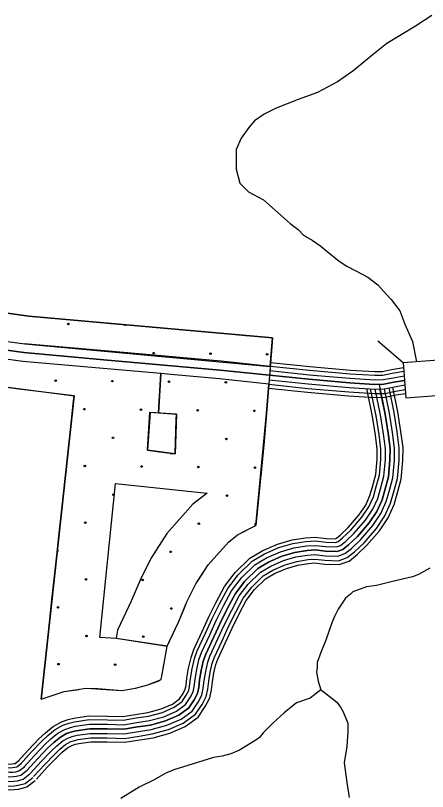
# Model space of a CAD drawing. Extents: x 1788175 to 1969470, y 584502 to 738744.
# Drawn here: x 1894661 to 1897454, y 669612 to 674874 of the extents above; entities that cross this region are included whole.
import ezdxf

# ---------------------------------------------------------------- set-up
doc = ezdxf.new("R2010")
doc.units = 0
for name, color, linetype in [('DESIGN - EROSION CONTROL - Devices', 7, 'Continuous'), ('DESIGN - SCRATCH - User 1', 7, 'Continuous'), ('DESIGN - TRANSPORTATION - Text', 7, 'Continuous'), ('SURVEY - DRAINAGE - Area Shapes', 7, 'Continuous'), ('SURVEY - DRAINAGE - Storm Sewer', 7, 'Continuous'), ('SURVEY - TRANSPORTATION - Roads', 7, 'Continuous'), ('SURVEY - VEGETATION - Features with Text', 7, 'Continuous')]:
    doc.layers.add(name, color=color, linetype=linetype)

msp = doc.modelspace()

# ---------------------------------------------------------------- linework, layer by layer
at = {"layer": 'DESIGN - EROSION CONTROL - Devices'}
msp.add_lwpolyline([(1896388.2, 672495.1), (1896055.2, 672529.7), (1895265.6, 672599.5), (1894721.5, 672648.5)], dxfattribs=at)
for centre in [(1895019.5, 672782.4), (1895598.2, 672584.5), (1895982.7, 672580.8), (1896367.3, 672577), (1894933.1, 672398.6), (1895317.7, 672394.9), (1895702.2, 672391.1), (1896086.8, 672387.4), (1895127.3, 672204.5), (1895511.8, 672200.7), (1895896.4, 672197), (1896280.9, 672193.3), (1895321.4, 672010.3), (1896090.5, 672002.8), (1895131, 671819.9), (1895515.6, 671816.2), (1895900.1, 671812.4), (1896284.7, 671808.7), (1895325.2, 671625.8), (1896094.3, 671618.3), (1895134.7, 671435.3), (1895903.8, 671427.9), (1895713.4, 671237.5), (1895138.5, 671050.8), (1895523, 671047.1), (1894948.1, 670860.4), (1895717.2, 670852.9), (1895142.2, 670666.2), (1895526.8, 670662.5), (1894951.8, 670475.8), (1895336.4, 670472.1)]:
    msp.add_circle(centre, 5.28, dxfattribs=at)
for centre, start, end in [((1895404.1, 672778.7), 183.0099, 346.7686), ((1896288.4, 671424.1), 64.1238, 284.9472), ((1894944.3, 671244.9), 262.7314, 84.8268)]:
    msp.add_arc(centre, 5.28, start, end, dxfattribs=at)
at = {"layer": 'DESIGN - SCRATCH - User 1'}
for p, q in [((1894724.3, 672648.2), (1896388.2, 672495.1)), ((1895232.2, 670657.2), (1895338.8, 671700.5))]:
    msp.add_line(p, q, dxfattribs=at)
for points in [[(1896388.2, 672495.1), (1896404.1, 672688.5), (1894750, 672836.4), (1894750, 672836.4), (1894181.1, 672914.1), (1893803.4, 672943.9), (1893646.2, 672977.2), (1893503.4, 672995.5), (1893309.5, 672987.1), (1893202, 672955.7), (1893060.8, 672891.6), (1892847.2, 672804.1), (1892485.8, 672673.9), (1892131.7, 672576), (1891844.2, 672510.7), (1891702.5, 672524.5), (1891334.4, 672548.4), (1891360.3, 673087.3), (1891599.8, 673046.2), (1891629.9, 673127.5), (1892036.7, 673069.4), (1892093.8, 673526.9), (1891269.7, 673662.5)], [(1891125.9, 672085.5), (1891095.5, 672169.4), (1891242.1, 672256.8), (1891436.2, 672327.1), (1891512.4, 672346.4), (1891683.9, 672335.3), (1891784.4, 672322), (1891848.3, 672320.5), (1891908, 672324.5), (1891981.8, 672337.9), (1892180.8, 672392.4), (1892415, 672453.5), (1892545.8, 672493.5), (1892915.5, 672626.7), (1893136.1, 672717.1), (1893268.3, 672777.1), (1893347.1, 672800.2), (1893412.1, 672807.5), (1893489.1, 672805.7), (1893614.4, 672789.7), (1893778.1, 672755.1), (1893900.2, 672748), (1894159.9, 672725.2), (1894724.3, 672648.2)], [(1894710.8, 672528.9), (1894146.6, 672605.9), (1893891.5, 672628.3), (1893762.1, 672635.8), (1893594.3, 672671.3), (1893480.1, 672685.9), (1893417.5, 672687.4), (1893370.9, 672682.1), (1893310.2, 672664.3), (1893183.7, 672606.9), (1892958.6, 672514.7), (1892583.7, 672379.6), (1892447.7, 672338.1), (1892211.8, 672276.5), (1892008.4, 672220.7), (1891922.8, 672205.2), (1891850.9, 672200.4), (1891775.2, 672202.2), (1891672.1, 672215.8), (1891504.4, 672226.7), (1891456, 672230), (1891400.6, 672223.4), (1891368.4, 672209.3), (1891151.3, 672109.9)], [(1895646.9, 672446.1), (1895630.5, 672178.9), (1895751.9, 672169.9), (1895742.2, 671900.9), (1895556.1, 671926.2), (1895571.8, 672183.7), (1895630.1, 672178.9), (1895646.8, 672446.2), (1895254.9, 672480), (1894710.8, 672528.9)], [(1891151.3, 672109.9), (1891310.1, 671959.5), (1891460.9, 672039.2), (1891855, 672010.3), (1891946.1, 672016.4), (1892260.9, 672093), (1892643.7, 672199.3), (1893026.8, 672337.3), (1893408.5, 672495.1), (1893562.6, 672483.8), (1893736.8, 672446.9), (1893877.7, 672438.8), (1894125.4, 672417.1), (1895058.8, 672295.6), (1894834.5, 670238.5), (1894990.6, 670290.6), (1895140.5, 670312), (1895219.6, 670311.6), (1895380.9, 670297.9), (1895474.5, 670312.6), (1895557.5, 670334.8), (1895647.5, 670370.7), (1895661, 670443.1), (1895688.2, 670597.7)], [(1896378.5, 672375.4), (1896043.7, 672410.3), (1895714.4, 672441), (1895646.9, 672446.1)], [(1895688.4, 670598.1), (1895765.3, 670760.7), (1895823.4, 670898.9), (1895883.6, 671019.3), (1895966.6, 671148.5), (1896104.5, 671303.7), (1896166.4, 671352), (1896289.4, 671415.7), (1896362.1, 672174.8), (1896378.5, 672375.4)], [(1895338.8, 671700.5), (1895959.7, 671634.7), (1895864, 671560.1), (1895686.8, 671360.6), (1895578.9, 671192.6), (1895505.3, 671045.1), (1895445.7, 670903.5), (1895351.9, 670705.3), (1895342.4, 670651.1), (1895688.4, 670598.1)], [(1895688.2, 670597.7), (1895342.3, 670650.7), (1895232.2, 670657.2)]]:
    msp.add_lwpolyline(points, dxfattribs=at)
at = {"layer": 'DESIGN - TRANSPORTATION - Text'}
for points in [[(1897483.4, 674874.2), (1897372.9, 674800.9), (1897178, 674684.2), (1897089.5, 674612.7), (1896948.7, 674497.6), (1896844.2, 674424.3), (1896709.7, 674351.2), (1896577.3, 674304.1), (1896428.9, 674245.1), (1896346.7, 674205.6), (1896280.4, 674160.1), (1896242, 674114.3), (1896191.5, 674042.6), (1896156.9, 673964.8), (1896157.9, 673832.6), (1896181.1, 673736.4), (1896240.6, 673677.9), (1896342.2, 673625.1), (1896522.9, 673463.6), (1896576.9, 673423.6)], [(1896576.9, 673423.6), (1896612.9, 673384.9), (1896671.7, 673351.3), (1896730.5, 673309.3), (1896772.5, 673275.7), (1896856.5, 673208.6), (1896906.9, 673175), (1896974.1, 673141.4), (1897049.7, 673099.4), (1897116.9, 673049), (1897175.6, 672981.8), (1897209.2, 672948.2), (1897268, 672872.6), (1897301.6, 672780.2), (1897352, 672662.7), (1897377.2, 672536.7), (1897380.3, 672525.3)], [(1897469.6, 671125.8), (1897394, 671083.8), (1897352, 671067), (1897209.2, 671033.4), (1897108.5, 671008.2), (1897041.3, 670999.8), (1896948.9, 670966.2), (1896932.1, 670949.4), (1896898.5, 670924.2), (1896848.1, 670848.6), (1896822.9, 670798.2), (1896806.1, 670756.2), (1896764.1, 670638.7), (1896730.5, 670554.7), (1896705.3, 670487.5), (1896705.3, 670453.9), (1896701.1, 670422.4), (1896713.7, 670361.5), (1896730.5, 670302.7), (1896764.1, 670277.5), (1896797.7, 670252.3), (1896839.7, 670218.7), (1896864.9, 670185.1), (1896881.7, 670151.5), (1896915.3, 670076), (1896915.3, 670019.3), (1896906.9, 669916.4), (1896890.1, 669807.2), (1896906.9, 669672.8), (1896923.7, 669572.1)], [(1896730.5, 670302.7), (1896659.1, 670246), (1896566.8, 670212.4), (1896482.8, 670145.2), (1896407.2, 670078), (1896340, 670010.9), (1896314.8, 669977.3), (1896289.6, 669960.5), (1896180.4, 669893.3), (1896121.6, 669868.1), (1896062.9, 669851.3), (1896004.1, 669842.9), (1895894.9, 669809.3), (1895735.3, 669758.9), (1895676.5, 669733.7), (1895600.9, 669691.7), (1895500.2, 669641.3), (1895374.2, 669565.7)]]:
    msp.add_lwpolyline(points, dxfattribs=at)
at = {"layer": 'SURVEY - DRAINAGE - Area Shapes'}
for points in [[(1894153.3, 672665.6), (1894716.2, 672588.7)], [(1894716.2, 672588.7), (1895260.3, 672539.7), (1896049.4, 672470), (1896382.9, 672435.3)]]:
    msp.add_lwpolyline(points, dxfattribs=at)
at = {"layer": 'SURVEY - DRAINAGE - Storm Sewer'}
msp.add_line((1897290.4, 672518.4), (1897118, 672666.2), dxfattribs=at)
msp.add_lwpolyline([(1897308.7, 672281.5), (1897545.6, 672299.8), (1897527.3, 672536.7), (1897290.4, 672518.4)], close=True, dxfattribs=at)
at = {"layer": 'SURVEY - TRANSPORTATION - Roads'}
for points in [[(1894716.2, 672588.7), (1894153.3, 672665.6)], [(1897299.6, 672399.8), (1897226.3, 672387.5), (1897158.2, 672374), (1897096.2, 672372.4), (1896926.4, 672383.6), (1896648.7, 672407.7), (1896049.4, 672470), (1895260.3, 672539.7), (1894716.2, 672588.7)], [(1896390.4, 672521.7), (1896656.9, 672494), (1896933, 672470.1), (1897098, 672459.2), (1897148.6, 672460.5), (1897210.7, 672472.8), (1897292.9, 672486.6)], [(1896385.9, 672466.2), (1896651.6, 672438.5), (1896928.7, 672414.5), (1897096.9, 672403.4), (1897154.8, 672404.9), (1897220.7, 672418), (1897297.2, 672430.8)], [(1896388.4, 672497.1), (1896654.6, 672469.4), (1896931.1, 672445.5), (1897097.5, 672434.5), (1897151.3, 672435.8), (1897215.1, 672448.5), (1897294.8, 672461.8)], [(1896383.4, 672435.3), (1896648.7, 672407.7), (1896926.4, 672383.6), (1897096.2, 672372.4), (1897158.2, 672374), (1897226.3, 672387.5), (1897299.6, 672399.8)], [(1897125.7, 672373.1), (1897166.6, 672171.7), (1897187.6, 672041.4), (1897200.8, 671939.2), (1897200.2, 671861.1), (1897189.3, 671745.1), (1897164.7, 671655.2), (1897146.2, 671589.3), (1897111.6, 671511.4), (1897059, 671433.7), (1896980.3, 671342.2), (1896919.9, 671284.6), (1896879.7, 671252.8), (1896841.6, 671239.1), (1896763.6, 671241.7), (1896691.7, 671250.2), (1896637.7, 671246.6), (1896555.6, 671233.1), (1896467.5, 671207.7), (1896377.2, 671168.4), (1896302.9, 671124.8), (1896216.3, 671039.4), (1896151.7, 670955.8), (1896098.9, 670856), (1896050.2, 670758.3), (1896005.5, 670660.5), (1895950.6, 670542.8), (1895934.2, 670496.9), (1895919.7, 670432.9), (1895909.2, 670368.9), (1895902.8, 670316.9), (1895894.5, 670276.9), (1895872.2, 670233), (1895835.8, 670179.2), (1895767.5, 670129.7), (1895677.2, 670090.3), (1895575, 670063), (1895488.9, 670049.6), (1895394.9, 670034.3), (1895282.9, 670037.1), (1895164.4, 670037.5), (1895072.9, 670024.6), (1895042.9, 670016.8), (1895006.8, 670005), (1894964.6, 669981.3), (1894920.4, 669945.6), (1894878.1, 669905.8), (1894813.6, 669838.2), (1894737.6, 669754.5)], [(1896378.3, 672373.5), (1896642.8, 672345.9), (1896921.7, 672321.8), (1897094.9, 672310.4), (1897165.1, 672312.1), (1897237.4, 672326.5), (1897304.3, 672337.7)], [(1896380.8, 672404.4), (1896645.7, 672376.8), (1896924, 672352.7), (1897095.6, 672341.4), (1897161.6, 672343), (1897231.9, 672357), (1897301.9, 672368.7)], [(1894673.4, 669812.7), (1894750.1, 669897.3), (1894817, 669967.4), (1894863.4, 670011), (1894915.8, 670053.3), (1894971.8, 670084.8), (1895018.5, 670100), (1895055.9, 670109.7), (1895158.4, 670124.3), (1895284.2, 670123.8), (1895388.9, 670121.1), (1895475.3, 670135.2), (1895557.1, 670148), (1895648.5, 670172.4), (1895724.2, 670205.4), (1895772.5, 670240.5), (1895797.4, 670277.2), (1895812, 670305.9), (1895817.2, 670331), (1895823.4, 670381.2), (1895834.6, 670449.5), (1895850.8, 670521.1), (1895870.2, 670575.7), (1895926.7, 670696.9), (1895971.9, 670795.7), (1896021.8, 670895.7), (1896078.5, 671002.9), (1896151.2, 671097), (1896249.7, 671194.2), (1896337.8, 671245.8), (1896438, 671289.5), (1896536.6, 671317.9), (1896627.8, 671332.8), (1896693.9, 671337.2), (1896770.2, 671328.2), (1896827.8, 671326.3), (1896837, 671329.6), (1896863, 671350.1), (1896917.4, 671402), (1896990, 671486.5), (1897035.4, 671553.7), (1897064.4, 671618.7), (1897081.1, 671678.4), (1897103.7, 671760.8), (1897113.5, 671865.5), (1897114.1, 671934), (1897101.8, 672029), (1897081.3, 672156.2), (1897042.9, 672344.9)], [(1894691.7, 669796.1), (1894768.2, 669880.5), (1894834.4, 669949.9), (1894879.6, 669992.3), (1894929.7, 670032.8), (1894981.8, 670062.1), (1895025.5, 670076.3), (1895060.7, 670085.4), (1895160.1, 670099.5), (1895283.8, 670099.1), (1895390.6, 670096.4), (1895479.2, 670110.8), (1895562.2, 670123.7), (1895656.7, 670149), (1895736.5, 670183.8), (1895790.6, 670223), (1895818.7, 670264.6), (1895835.5, 670297.6), (1895841.6, 670327), (1895847.9, 670377.7), (1895858.8, 670444.8), (1895874.6, 670514.2), (1895893.1, 670566.3), (1895949.2, 670686.5), (1895994.2, 670785), (1896043.8, 670884.4), (1896099.4, 670989.5), (1896169.8, 671080.6), (1896264.9, 671174.4), (1896349.1, 671223.7), (1896446.4, 671266.2), (1896542, 671293.7), (1896630.6, 671308.2), (1896693.3, 671312.4), (1896768.3, 671303.5), (1896831.7, 671301.5), (1896849.2, 671307.7), (1896879.2, 671331.5), (1896935.3, 671384.9), (1897009.6, 671471.4), (1897057.1, 671541.6), (1897087.7, 671610.3), (1897104.9, 671671.8), (1897128.1, 671756.3), (1897138.3, 671864.3), (1897138.8, 671935.5), (1897126.3, 672032.5), (1897105.6, 672160.6), (1897068.5, 672343.2)], [(1894714.6, 669775.3), (1894790.9, 669859.3), (1894856.2, 669927.8), (1894900, 669969), (1894947.2, 670007), (1894994.3, 670033.5), (1895034.2, 670046.5), (1895066.8, 670055), (1895162.2, 670068.5), (1895283.4, 670068.1), (1895392.7, 670065.3), (1895484.1, 670080.2), (1895568.6, 670093.4), (1895666.9, 670119.6), (1895752, 670156.7), (1895813.2, 670201.1), (1895845.5, 670248.8), (1895865, 670287.3), (1895872.2, 670321.9), (1895878.5, 670373.3), (1895889.3, 670438.8), (1895904.4, 670505.5), (1895921.8, 670554.6), (1895977.3, 670673.5), (1896022.2, 670771.7), (1896071.3, 670870.2), (1896125.5, 670972.6), (1896193, 671060), (1896283.9, 671149.6), (1896363.1, 671196), (1896457, 671237), (1896548.8, 671263.4), (1896634.2, 671277.4), (1896692.5, 671281.3), (1896766, 671272.6), (1896836.7, 671270.3), (1896864.4, 671280.3), (1896899.6, 671308), (1896957.8, 671363.6), (1897034.3, 671452.6), (1897084.4, 671526.5), (1897116.9, 671599.8), (1897134.8, 671663.5), (1897158.7, 671750.7), (1897169.2, 671862.7), (1897169.8, 671937.3), (1897156.9, 672037), (1897136.1, 672166.1), (1897100.5, 672341.5)], [(1894737.6, 669754.5), (1894813.6, 669838.2), (1894878.1, 669905.8), (1894920.4, 669945.6), (1894964.6, 669981.3), (1895006.8, 670005), (1895042.9, 670016.8), (1895072.9, 670024.6), (1895164.4, 670037.5), (1895282.9, 670037.1), (1895394.9, 670034.3), (1895488.9, 670049.6), (1895575, 670063), (1895677.2, 670090.3), (1895767.5, 670129.7), (1895835.8, 670179.2), (1895872.2, 670233), (1895894.5, 670276.9), (1895902.8, 670316.9), (1895909.2, 670368.9), (1895919.7, 670432.9), (1895934.2, 670496.9), (1895950.6, 670542.8), (1896005.5, 670660.5), (1896050.2, 670758.3), (1896098.9, 670856), (1896151.7, 670955.8), (1896216.3, 671039.4), (1896302.9, 671124.8), (1896377.2, 671168.4), (1896467.5, 671207.7), (1896555.6, 671233.1), (1896637.7, 671246.6), (1896691.7, 671250.2), (1896763.6, 671241.7), (1896841.6, 671239.1), (1896879.7, 671252.8), (1896919.9, 671284.6), (1896980.3, 671342.2), (1897059, 671433.7), (1897111.6, 671511.4), (1897146.2, 671589.3), (1897164.7, 671655.2), (1897189.3, 671745.1), (1897200.2, 671861.1), (1897200.8, 671939.2), (1897187.6, 672041.4), (1897166.6, 672171.7), (1897131.9, 672342.3)], [(1894760.6, 669733.6), (1894836.3, 669817.1), (1894899.9, 669883.8), (1894940.8, 669922.2), (1894982.1, 669955.5), (1895019.3, 669976.5), (1895051.6, 669987), (1895079, 669994.1), (1895166.5, 670006.5), (1895282.5, 670006.1), (1895397, 670003.2), (1895493.8, 670019), (1895581.4, 670032.6), (1895687.4, 670060.9), (1895782.9, 670102.6), (1895858.4, 670157.3), (1895899, 670217.3), (1895924, 670266.5), (1895933.5, 670311.8), (1895939.9, 670364.5), (1895950.2, 670426.9), (1895964, 670488.2), (1895979.3, 670531), (1896033.6, 670647.5), (1896078.2, 670744.9), (1896126.5, 670841.9), (1896177.8, 670938.9), (1896239.5, 671018.8), (1896321.9, 671100.1), (1896391.3, 671140.7), (1896478, 671178.5), (1896562.5, 671202.8), (1896641.3, 671215.7), (1896690.9, 671219.1), (1896761.3, 671210.7), (1896846.5, 671207.9), (1896894.9, 671225.4), (1896940.2, 671261.1), (1897002.8, 671320.8), (1897083.7, 671414.9), (1897138.8, 671496.3), (1897175.4, 671578.7), (1897194.5, 671646.9), (1897219.9, 671739.5), (1897231.2, 671859.6), (1897231.9, 671941.1), (1897218.3, 672045.9), (1897197.2, 672177.3), (1897163.3, 672343.4)], [(1894783.5, 669712.8), (1894859, 669796), (1894921.8, 669861.8), (1894961.1, 669898.8), (1894999.5, 669929.8), (1895031.9, 669948), (1895060.3, 669957.2), (1895085.1, 669963.7), (1895168.6, 669975.5), (1895282, 669975.1), (1895399.1, 669972.1), (1895498.7, 669988.4), (1895587.8, 670002.2), (1895697.7, 670031.6), (1895798.4, 670075.5), (1895881, 670135.5), (1895925.7, 670201.5), (1895953.6, 670256.2), (1895964.1, 670306.8), (1895970.6, 670360.1), (1895980.6, 670421), (1895993.9, 670479.6), (1896008, 670519.2), (1896061.7, 670634.5), (1896106.1, 670731.6), (1896154.1, 670827.7), (1896204, 670922.1), (1896262.8, 670998.2), (1896340.9, 671075.3), (1896405.4, 671113), (1896488.6, 671149.3), (1896569.3, 671172.5), (1896644.8, 671184.9), (1896690.1, 671187.9), (1896759, 671179.8), (1896851.4, 671176.7), (1896910.2, 671197.9), (1896960.6, 671237.7), (1897025.3, 671299.5), (1897108.3, 671396), (1897166, 671481.2), (1897204.6, 671568.2), (1897224.4, 671638.6), (1897250.6, 671733.9), (1897262.2, 671858), (1897262.9, 671943), (1897249, 672050.3), (1897227.7, 672182.8), (1897193.8, 672349.4)], [(1894802.6, 669695.5), (1894877.8, 669778.5), (1894939.9, 669843.5), (1894978, 669879.4), (1895014, 669908.4), (1895042.2, 669924.3), (1895067.5, 669932.5), (1895090.1, 669938.4), (1895170.4, 669949.8), (1895281.7, 669949.3), (1895400.9, 669946.4), (1895502.7, 669963), (1895593.1, 669977), (1895706.2, 670007.2), (1895811.2, 670053.1), (1895899.8, 670117.3), (1895947.9, 670188.4), (1895978, 670247.6), (1895989.5, 670302.6), (1895996.1, 670356.5), (1896005.9, 670416.1), (1896018.6, 670472.4), (1896031.8, 670509.5), (1896085.1, 670623.7), (1896129.3, 670720.5), (1896177, 670816), (1896225.7, 670908.1), (1896282.1, 670981.1), (1896356.7, 671054.7), (1896417.1, 671090), (1896497.3, 671125), (1896574.9, 671147.4), (1896647.8, 671159.3), (1896689.5, 671162.1), (1896757, 671154.1), (1896855.5, 671150.9), (1896922.8, 671175.2), (1896977.5, 671218.3), (1897044, 671281.7), (1897128.8, 671380.4), (1897188.6, 671468.7), (1897228.9, 671559.4), (1897249.2, 671631.7), (1897276, 671729.3), (1897287.9, 671856.7), (1897288.6, 671944.5), (1897274.4, 672054), (1897253, 672187.4), (1897219, 672354.4)], [(1896376.2, 672347.8), (1896640.4, 672320.3), (1896919.7, 672296.2), (1897094.4, 672284.6), (1897167.9, 672286.5), (1897242.1, 672301.2), (1897306.3, 672311.9)], [(1892561.5, 669992.3), (1894094.5, 669841.8), (1894520.8, 669780.3), (1894621.4, 669773.4), (1894640.2, 669775.1), (1894656.6, 669776.7), (1894669.5, 669780.2), (1894701.5, 669804.9)], [(1892564, 670016.9), (1894097.5, 669866.3), (1894523.4, 669804.9), (1894621.1, 669798.2), (1894637.9, 669799.7), (1894652.1, 669801.1), (1894658.3, 669802.7), (1894686.4, 669824.5)], [(1892558.5, 669961.4), (1894090.8, 669811), (1894517.5, 669749.5), (1894621.7, 669742.3), (1894643.1, 669744.2), (1894662.2, 669746.1), (1894683.6, 669751.9), (1894720.5, 669780.4)], [(1892552.5, 669899.7), (1894083.3, 669749.4), (1894511, 669687.8), (1894622.3, 669680.1), (1894648.8, 669682.5), (1894673.5, 669684.9), (1894711.8, 669695.4), (1894758.4, 669731.4)], [(1892555.5, 669930.6), (1894087.1, 669780.2), (1894514.3, 669718.6), (1894568.1, 669714.9), (1894622, 669711.2), (1894645.9, 669713.3), (1894667.9, 669715.5), (1894697.7, 669723.6), (1894739.4, 669755.9)], [(1892555.5, 669930.6), (1894087.1, 669780.2), (1894514.3, 669718.6), (1894568.1, 669714.9), (1894622, 669711.2), (1894645.9, 669713.3), (1894667.9, 669715.5), (1894697.7, 669723.6), (1894739.4, 669755.9)], [(1892546.9, 669843.3), (1894076.5, 669693.1), (1894505, 669631.3), (1894622.9, 669623.2), (1894654.1, 669626), (1894683.8, 669628.9), (1894737.6, 669643.6), (1894793.1, 669686.5)], [(1892549.4, 669868.9), (1894079.6, 669718.7), (1894507.7, 669656.9), (1894622.6, 669649), (1894651.7, 669651.6), (1894679.1, 669654.3), (1894725.9, 669667.1), (1894777.4, 669706.8)]]:
    msp.add_lwpolyline(points, dxfattribs=at)
at = {"layer": 'SURVEY - VEGETATION - Features with Text'}
for points in [[(1891334.4, 672548.4), (1891702.5, 672524.5), (1891799.1, 672511.7), (1891844.2, 672510.7), (1891884.7, 672513.4), (1891939.7, 672523.3), (1892131.7, 672576), (1892363.2, 672636.4), (1892485.8, 672673.9), (1892847.2, 672804.1), (1893060.8, 672891.6), (1893202, 672955.7), (1893309.5, 672987.1), (1893403.6, 672997.8), (1893503.4, 672995.5), (1893646.2, 672977.2), (1893803.4, 672943.9), (1893914, 672937.5), (1894181.1, 672914.1), (1894750, 672836.4), (1896404.1, 672688.5)], [(1894632.3, 672852.5), (1894750, 672836.4), (1894894.6, 672823.5)], [(1895044, 672810.1), (1895307, 672786.6)], [(1895307, 672786.6), (1895569.9, 672763.1)], [(1895719.3, 672749.7), (1895982.3, 672726.2)], [(1895982.3, 672726.2), (1896245.2, 672702.7)], [(1896404.1, 672688.5), (1896362.1, 672174.8), (1896346.8, 671984.7), (1896289.4, 671415.7)], [(1896404.1, 672688.5), (1896382.5, 672425.3)], [(1896394.6, 672689.3), (1896404.1, 672688.5)], [(1895058.8, 672295.6), (1894682.3, 672341), (1894125.4, 672417.1), (1893877.7, 672438.8), (1893736.8, 672446.9), (1893562.6, 672483.8), (1893465.8, 672496.2), (1893408.5, 672495.1), (1893259, 672432.4), (1893026.8, 672337.3), (1892643.7, 672199.3), (1892499.4, 672155.2), (1892260.9, 672093), (1892050.6, 672035.3), (1891946.1, 672016.4), (1891855, 672010.3), (1891760.5, 672012.5), (1891653.5, 672026.6), (1891491.7, 672037.1), (1891460.9, 672039.2), (1890785.3, 671678.4)], [(1895058.8, 672295.6), (1894796.7, 672327.2)], [(1894834.5, 670238.5), (1895058.8, 672295.6)], [(1895026.3, 671998.1), (1895054.9, 672260.6)], [(1895054.9, 672260.6), (1895058.8, 672295.6)], [(1896370.3, 672275.8), (1896362.1, 672174.8), (1896349.1, 672012.7)], [(1895572.8, 672182.2), (1895556.1, 671926.2), (1895742.2, 671900.9), (1895751.9, 672169.9), (1895573.8, 672183.2)], [(1895572.8, 672182.2), (1895556.1, 671926.2), (1895671, 671910.5)], [(1895750.6, 672134.4), (1895751.9, 672169.9), (1895573.8, 672183.2)], [(1895712.1, 671905), (1895742.2, 671900.9), (1895750.6, 672134.4)], [(1896349.1, 672012.7), (1896346.8, 671984.7), (1896323.2, 671750)], [(1894981.5, 671586.6), (1895010.1, 671849)], [(1894952.9, 671324.1), (1894981.5, 671586.6)], [(1896308.1, 671600.7), (1896289.4, 671415.7)], [(1894834.5, 670238.5), (1894990.6, 670290.6), (1895140.5, 670312), (1895380.9, 670297.9), (1895474.5, 670312.6), (1895557.5, 670334.8), (1895627.5, 670359.8), (1895647.5, 670370.7), (1895661, 670443.1), (1895688.4, 670598.1), (1895765.3, 670760.7), (1895823.4, 670898.9), (1895883.6, 671019.3), (1895966.6, 671148.5), (1896104.5, 671303.7), (1896166.4, 671352), (1896289.4, 671415.7)], [(1896223.5, 671381.6), (1896289.4, 671415.7)], [(1896024, 671213.1), (1896104.5, 671303.7), (1896166.4, 671352), (1896223.5, 671381.6)], [(1894908, 670912.5), (1894936.6, 671175)], [(1895808.2, 670862.6), (1895823.4, 670898.9), (1895883.6, 671019.3), (1895932.3, 671095)], [(1894879.4, 670650.1), (1894908, 670912.5)], [(1895699.7, 670622), (1895765.3, 670760.7), (1895808.2, 670862.6)], [(1894834.5, 670238.5), (1894863.1, 670501)], [(1895500.1, 670319.5), (1895557.5, 670334.8), (1895627.5, 670359.8), (1895647.5, 670370.7), (1895661, 670443.1), (1895666.9, 670476.4)], [(1894834.5, 670238.5), (1894990.6, 670290.6), (1895089.1, 670304.7)], [(1895238.4, 670306.2), (1895380.9, 670297.9), (1895474.5, 670312.6), (1895500.1, 670319.5)]]:
    msp.add_lwpolyline(points, dxfattribs=at)

doc.saveas('drawing.dxf')
